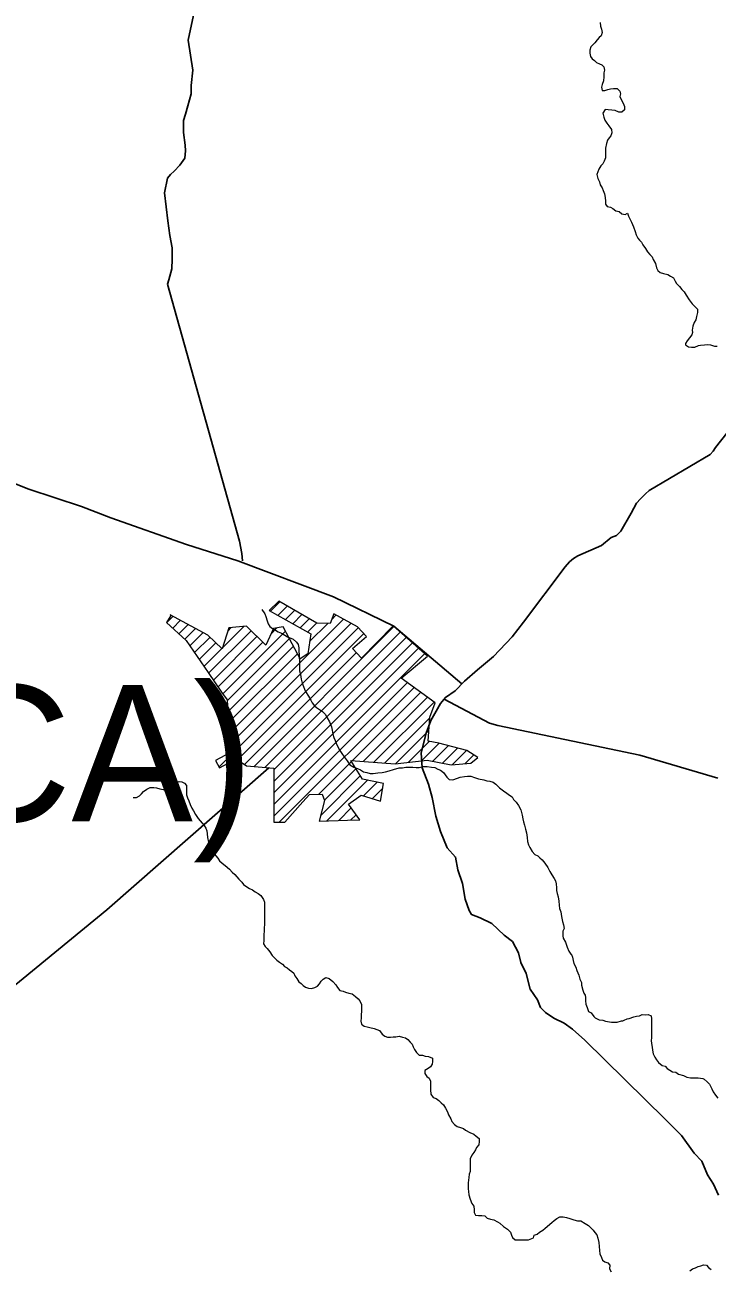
# Model space of a CAD drawing. Extents: x 553962 to 842807, y 8883888 to 9032388.
# Drawn here: x 613989 to 616530, y 8902192 to 8906757 of the extents above; entities that cross this region are included whole.
import ezdxf

# ---------------------------------------------------------------- set-up
doc = ezdxf.new("R2010")
doc.units = 0
doc.header["$LTSCALE"] = 160
doc.layers.add('6', color=7, linetype='Continuous', lineweight=13)

msp = doc.modelspace()

# ---------------------------------------------------------------- linework, layer by layer
at = {"layer": '6'}
for p, q in [((614891, 8904605.5), (614925.2, 8904639.8)), ((614918.1, 8904590.2), (614952.2, 8904624.3)), ((614945.2, 8904574.9), (614979.1, 8904608.8)), ((614972.3, 8904559.6), (615006, 8904593.3)), ((615115.3, 8904575.3), (615131, 8904591)), ((614509.9, 8904563.8), (614533.3, 8904587.3)), ((614532, 8904543.5), (614560.8, 8904572.4)), ((614554, 8904523.1), (614588.4, 8904557.5)), ((614701.8, 8904034.5), (615212.4, 8904545.1)), ((614714.3, 8904471.3), (614792.7, 8904549.7)), ((614734.9, 8904534.3), (614746.2, 8904545.6)), ((614737.7, 8904155.3), (615158.4, 8904576)), ((614739.7, 8904114.9), (615185.8, 8904560.9)), ((614830.5, 8904036), (615343.8, 8904549.3)), ((614999.4, 8904544.3), (615032.9, 8904577.8)), ((615026.6, 8904529), (615059.9, 8904562.3)), ((615034.4, 8904494.4), (615100.7, 8904560.7)), ((614576.1, 8904502.8), (614615.9, 8904542.6)), ((614594.4, 8904478.7), (614643.4, 8904527.7)), ((614611.8, 8904453.6), (614668.8, 8904510.6)), ((614663.8, 8904378.3), (614819.7, 8904534.3)), ((614681.1, 8904353.2), (614841.2, 8904513.3)), ((614715.7, 8904303), (614945.2, 8904532.5)), ((614731.5, 8904276.4), (614960.2, 8904505.1)), ((614770.2, 8904060.5), (615233.2, 8904523.5)), ((614869.7, 8904032.7), (615366.4, 8904529.4)), ((614892.3, 8904522), (614914.5, 8904544.2)), ((614903.1, 8904023.6), (615389, 8904509.6)), ((614629.1, 8904428.5), (614690.3, 8904489.7)), ((614646.4, 8904403.4), (614711.8, 8904468.8)), ((614698.4, 8904328.1), (614862.6, 8904492.3)), ((614733.6, 8904236), (614975.1, 8904477.5)), ((614795.6, 8904043.4), (615206, 8904453.9)), ((614903.1, 8903981.2), (615411.6, 8904489.8)), ((614903.1, 8903938.8), (615434.2, 8904469.9)), ((614735.6, 8904195.6), (614989.9, 8904449.9)), ((614903.1, 8903896.4), (615456.8, 8904450.1)), ((614903.1, 8903853.9), (615393.1, 8904343.9)), ((614923, 8903831.4), (615417.6, 8904326)), ((615191.5, 8904057.6), (615442.1, 8904308.1)), ((615230.9, 8904054.5), (615466.6, 8904290.2)), ((615270.2, 8904051.4), (615491.1, 8904272.3)), ((615309.6, 8904048.3), (615475.6, 8904214.4)), ((615349.2, 8904045.5), (615472, 8904168.3)), ((615397.3, 8904051.2), (615473.6, 8904127.5)), ((615445.5, 8904057), (615509.5, 8904121)), ((615486.4, 8904055.4), (615543.2, 8904112.2)), ((615522, 8904048.6), (615576.8, 8904103.5)), ((615558.8, 8904042.9), (615610.5, 8904094.7)), ((615067.8, 8903933.8), (615188.2, 8904054.2)), ((615604.7, 8904046.5), (615636.8, 8904078.6)), ((615074.2, 8903855.4), (615220.4, 8904001.6)), ((615088.6, 8903912.2), (615204.3, 8904027.9)), ((615097.7, 8903836.4), (615246.6, 8903985.3)), ((615232.3, 8903928.7), (615282, 8903978.3)), ((615264.5, 8903918.4), (615302.6, 8903956.5)), ((615141.3, 8903837.6), (615187.3, 8903883.7)), ((615184.9, 8903838.8), (615204.9, 8903858.8))]:
    msp.add_line(p, q, dxfattribs=at)
at = {"layer": '6', "lineweight": 25}
for points in [[(614608.3, 8906793.3), (614588.6, 8906701.6), (614605.5, 8906590.6)], [(614605.5, 8906590.6), (614600.2, 8906534.5), (614599.1, 8906504), (614587.7, 8906460.2), (614579.4, 8906429.6), (614571.2, 8906406.2), (614571, 8906362.4), (614577, 8906315.5), (614579, 8906295.2), (614576.8, 8906267.6), (614558.4, 8906242.2), (614536.9, 8906219.8), (614523.6, 8906208.7), (614512.3, 8906194.4), (614502, 8906141.4), (614513.8, 8906038.5), (614520.8, 8905984.5), (614529.8, 8905938.7), (614529.6, 8905896.9), (614528.5, 8905862.2), (614517.1, 8905821.5), (614513, 8905806.2), (614776.4, 8904863.3), (614785.4, 8904817.5), (614787.4, 8904790)], [(616671.4, 8905393.7), (616524, 8905206.5), (616515.8, 8905193.3), (616504.6, 8905181.1), (616281, 8905049.1), (616266.7, 8905035.8), (616248.2, 8905018.6), (616233.9, 8905002.3), (616214.4, 8904965.6), (616176.5, 8904899.5), (616160.1, 8904883.2), (616140.7, 8904876.1), (616105, 8904846.6), (616019.2, 8904809.1), (616002.9, 8904798.9), (615988.6, 8904786.7), (615972.2, 8904768.4), (615818.7, 8904564.9), (615777.7, 8904512), (615709.2, 8904439.8), (615650.9, 8904390), (615602.9, 8904349.4), (615568.1, 8904313.8), (615532.4, 8904289.4), (615515, 8904267), (615498.6, 8904239.5), (615479.1, 8904204.9), (615461.6, 8904158.1), (615444, 8904085.8), (615447.9, 8904030.8), (615470.1, 8903971.6), (615484.1, 8903922.7), (615497.1, 8903853.4), (615514.2, 8903797.3), (615539.5, 8903737.2), (615569.9, 8903703.5), (615577.9, 8903656.6), (615595.1, 8903606.7), (615605, 8903548.6), (615620.2, 8903507.8), (615628.3, 8903492.5), (615660.8, 8903480.2), (615702.5, 8903459.7), (615748.2, 8903416.9), (615778.7, 8903393.4), (615801, 8903352.6), (615809, 8903316.9), (615829.2, 8903276.1), (615843.2, 8903219), (615870.6, 8903180.3), (615881.7, 8903151.7), (615900, 8903133.4), (615930.5, 8903112.9), (615969.1, 8903093.5), (615998.6, 8903072.1), (616044.3, 8903031.2), (616338.7, 8902741.3), (616398.6, 8902682.1), (616445.2, 8902616.8), (616473.6, 8902587.2), (616494.9, 8902537.3), (616516.1, 8902503.6), (616535.3, 8902462.8)], [(615592.8, 8904339), (615342.8, 8904550.5), (615122.1, 8904657.9), (614771.1, 8904791), (614582.8, 8904850.4), (614305, 8904948.8), (614197.2, 8904989.7), (614003.8, 8905053.2), (613870.5, 8905106.5)], [(616532.8, 8903993.1), (616245.8, 8904077.2), (615725.6, 8904186.1), (615695, 8904194.3), (615527.8, 8904283.5)], [(614884.3, 8904031.6), (614289.5, 8903510.2), (613661, 8902994.8), (613641.6, 8902983.7), (613458.3, 8902730.3), (613448.1, 8902723.2), (613436.9, 8902720.2), (613124.7, 8902678.9)]]:
    msp.add_lwpolyline(points, dxfattribs=at)
at = {"layer": '6'}
for points in [[(616100, 8906766.4), (616101.9, 8906752.1), (616104.9, 8906740.9), (616107.9, 8906729.7)], [(616107.9, 8906729.7), (616104.8, 8906717.5), (616096.6, 8906710.4), (616089.4, 8906702.3), (616081.2, 8906691.2), (616074, 8906684.1), (616065.8, 8906676), (616062.7, 8906663.8), (616062.6, 8906653.6), (616064.6, 8906641.3), (616071.6, 8906632.1), (616079.7, 8906626), (616086.8, 8906618.8), (616097.9, 8906614.6), (616107.1, 8906610.5), (616114.1, 8906603.3), (616116.1, 8906591.1), (616114, 8906580.9), (616113.9, 8906566.7), (616112.8, 8906551.4), (616107.6, 8906538.2), (616105.5, 8906528), (616107.4, 8906515.8), (616117.6, 8906516.7), (616128.8, 8906519.7), (616139, 8906522.7), (616149.2, 8906523.6), (616162.4, 8906523.6), (616172.5, 8906514.3), (616175.5, 8906504.1), (616172.4, 8906493.9), (616177.4, 8906483.7), (616185.4, 8906469.4), (616189.4, 8906457.2), (616189.3, 8906444.9), (616180.1, 8906436.8), (616168.9, 8906436.9), (616155.8, 8906443.1), (616143.6, 8906444.2), (616130.3, 8906445.3), (616119.2, 8906446.4), (616110.9, 8906433.2), (616113.9, 8906417.9), (616117.9, 8906407.7), (616124.9, 8906396.4), (616133, 8906387.2), (616142.1, 8906372.9), (616144, 8906360.7), (616139.9, 8906350.5), (616133.7, 8906342.4), (616127.6, 8906334.3), (616123.4, 8906322.1), (616120.2, 8906304.8), (616120.1, 8906290.5), (616120.1, 8906279.3), (616120, 8906269.1), (616114.8, 8906256.9), (616110.7, 8906246.8), (616102.5, 8906239.7), (616096.3, 8906227.5), (616092.2, 8906218.4), (616088, 8906208.2), (616092, 8906192.9), (616098, 8906181.7), (616101, 8906170.4)], [(616101, 8906170.4), (616108, 8906159.2), (616112, 8906149), (616116, 8906136.7), (616119, 8906123.4), (616119.9, 8906110.2), (616119.8, 8906099), (616125.9, 8906090.8), (616138.1, 8906087.7), (616147.2, 8906083.5), (616158.3, 8906075.3), (616170.5, 8906072.2), (616179.6, 8906064), (616191.8, 8906061.9), (616201, 8906065.9), (616204, 8906055.7), (616211, 8906042.4), (616215, 8906033.2), (616223, 8906015.8), (616229, 8905998.5), (616233, 8905986.2), (616239, 8905975), (616245.1, 8905966.8), (616252.1, 8905959.6), (616257.2, 8905950.4), (616267.2, 8905936.1), (616274.3, 8905923.8), (616282.3, 8905914.6), (616291.4, 8905906.4), (616295.4, 8905896.2), (616303.5, 8905881.8), (616307.4, 8905865.5), (616312.5, 8905856.3), (616320.5, 8905849.1), (616332.7, 8905845), (616349, 8905840.8), (616359.1, 8905835.6)], [(616359.1, 8905835.6), (616369.2, 8905828.4), (616376.3, 8905817.2), (616380.3, 8905808), (616391.4, 8905797.7), (616400.5, 8905786.5), (616408.5, 8905777.2), (616416.6, 8905765), (616426.7, 8905748.6), (616438.8, 8905733.2), (616450.9, 8905720.9), (616458, 8905713.8), (616457.9, 8905701.6), (616453.7, 8905687.3), (616451.6, 8905675.1), (616445.4, 8905664.9), (616441.2, 8905651.7), (616438.2, 8905636.4), (616439.5, 8905627.9), (616437, 8905619.4), (616419.4, 8905598.1), (616413.4, 8905587.8), (616413.3, 8905582.6), (616424.5, 8905575.4), (616435.6, 8905574.3), (616447.8, 8905574.3), (616461.1, 8905580.3), (616469.2, 8905581.7), (616483.5, 8905583.2), (616495.7, 8905584.1), (616505.6, 8905583.6), (616520.7, 8905578.7), (616530.4, 8905578.1)], [(615467.4, 8904440.8), (615340.7, 8904552), (615225.3, 8904433.8), (615191.6, 8904468.9), (615243.6, 8904512.6), (615209.8, 8904547.8), (615122.6, 8904595.6), (615109.9, 8904560.4), (615060.7, 8904561.8), (614921.3, 8904642), (614886.2, 8904608.3), (615038.2, 8904522.4), (615028.3, 8904449.2), (615000.2, 8904430.9), (614960.8, 8904504.1), (614936.8, 8904547.8), (614901.6, 8904542.1), (614873.5, 8904481.6), (614803.1, 8904550.6), (614738.4, 8904544.9), (614713.1, 8904467.5), (614661, 8904518.2), (614523.1, 8904592.8), (614524.5, 8904590)], [(614858.8, 8904611.5), (614869.9, 8904596.1), (614873.9, 8904586.9), (614878.8, 8904570.6), (614881.8, 8904559.3), (614887.8, 8904550.1), (614898, 8904541.9), (614909.1, 8904535.7), (614919.2, 8904529.6), (614931.4, 8904525.4), (614943.6, 8904517.2), (614953.7, 8904512), (614974, 8904502.7), (614986.1, 8904492.5), (614992.2, 8904483.2), (614995.1, 8904471), (614995.1, 8904458.8), (614996, 8904445.5), (614995.9, 8904435.3), (614996.8, 8904425.2), (614996.8, 8904411.9), (614997.7, 8904400.7), (614997.6, 8904387.5), (615000.6, 8904373.2), (615003.5, 8904356.8), (615006.5, 8904341.6), (615011.5, 8904329.3), (615015.5, 8904320.1), (615019.5, 8904310.9), (615030.5, 8904294.5), (615038.6, 8904279.2), (615043.6, 8904269), (615051.7, 8904258.7), (615059.8, 8904252.6), (615070.9, 8904245.4), (615081, 8904237.2), (615091.1, 8904227.9), (615099.2, 8904214.6), (615107.2, 8904199.3), (615115.2, 8904181.9), (615117.2, 8904169.7), (615120.1, 8904154.4), (615123.1, 8904142.2), (615128.1, 8904130.9), (615132.1, 8904121.7), (615138.1, 8904108.4), (615145.3, 8904094), (615152.4, 8904083.4), (615160.9, 8904071.3), (615172.2, 8904056.5), (615181.4, 8904042.3), (615196.3, 8904033.9), (615209.7, 8904028.9), (615221, 8904024), (615231.7, 8904016.9), (615244.4, 8904014.1), (615256.4, 8904009.8), (615267.7, 8904009.8), (615285, 8904012.7), (615300.2, 8904013.7), (615312.4, 8904016.6), (615325.7, 8904019.6), (615342, 8904024.6), (615362.4, 8904030.6), (615374.6, 8904030.5)], [(614524.5, 8904590), (614509, 8904564.6), (614580.8, 8904498.5), (614621.6, 8904439.4), (614662.4, 8904380.3), (614711.5, 8904309.1), (614731.3, 8904280.4), (614741.2, 8904086.2), (614689.1, 8904058), (614703.9, 8904030.7), (614765.3, 8904063.9), (614803.1, 8904038.3), (614903.1, 8904029.8), (614903.1, 8903831.4), (614943.9, 8903831.4), (615010, 8903906), (615033.9, 8903932.9), (615080.4, 8903934.2), (615088.8, 8903911.6), (615069.1, 8903835.6), (615173.3, 8903838.4), (615218.3, 8903839.9), (615177.5, 8903897.6), (615223.9, 8903931.3), (615294.3, 8903908.8), (615305.6, 8903973.6), (615228.1, 8903989), (615185.9, 8904058), (615347.8, 8904045.3), (615466, 8904059.4), (615553.2, 8904042.5), (615626.4, 8904048.2), (615651.8, 8904069.3), (615610.9, 8904094.6), (615508.2, 8904121.3), (615468.8, 8904128.4), (615475.8, 8904217), (615495.5, 8904269.1), (615370.3, 8904360.6), (615467.4, 8904440.8)], [(615374.6, 8904030.5), (615387.8, 8904033.5), (615401.1, 8904033.4), (615413.3, 8904033.3), (615425.5, 8904032.2), (615436.7, 8904032.1), (615451, 8904035.3), (615465.8, 8904036), (615482.1, 8904033.2), (615494.1, 8904031.8), (615504.8, 8904025.6), (615514.9, 8904022.5), (615526, 8904014.2), (615532.1, 8904005), (615538.1, 8903996.9), (615546.2, 8903988.7), (615560.5, 8903987.5), (615576.8, 8903992.5), (615587, 8903996.5), (615602.2, 8903999.5), (615613.4, 8904000.4), (615625.6, 8904000.4), (615639.8, 8903995.2), (615654.1, 8903991), (615673.3, 8903986.8), (615684.5, 8903982.7), (615695.7, 8903981.6), (615707.9, 8903978.4), (615718, 8903971.2), (615731.1, 8903957.9), (615745.3, 8903946.6), (615757.5, 8903938.4), (615767.6, 8903931.2), (615777.7, 8903925), (615782.7, 8903914.8), (615792.8, 8903904.6), (615800.9, 8903893.3)], [(614386.2, 8903921.6), (614399.4, 8903922.5), (614409.6, 8903928.5), (614416.8, 8903935.6), (614425, 8903944.7), (614437.2, 8903952.8), (614449.5, 8903958.8), (614462.7, 8903958.8), (614472.9, 8903957.7), (614485, 8903954.5), (614497.2, 8903951.4), (614507.4, 8903951.3), (614518.6, 8903957.4), (614525.8, 8903965.5), (614536, 8903973.6), (614545.2, 8903977.6), (614555.4, 8903980.6), (614565.6, 8903979.5), (614574.7, 8903974.3), (614582.8, 8903966.1), (614582.7, 8903953.9), (614582.6, 8903941.7), (614582.5, 8903931.5), (614586.5, 8903921.3), (614591.6, 8903910.1), (614595.5, 8903896.8), (614602.6, 8903882.5), (614608.6, 8903873.3), (614615.6, 8903860), (614625.7, 8903844.6), (614632.8, 8903836.4), (614639.8, 8903828.2), (614647.9, 8903819), (614653.9, 8903809.8), (614656.9, 8903799.6), (614658.9, 8903788.4), (614659.8, 8903775.1), (614663.7, 8903757.8), (614668.7, 8903745.5), (614674.8, 8903732.2), (614682.8, 8903717.9), (614689.8, 8903708.7), (614696.9, 8903699.5), (614704, 8903690.3), (614713.1, 8903681.1), (614724.2, 8903672.8), (614740.4, 8903659.5), (614750.5, 8903648.2), (614759.6, 8903639), (614766.6, 8903630.8), (614774.7, 8903622.6), (614785.8, 8903611.3), (614791.9, 8903603.1), (614804, 8903594.9), (614814.1, 8903587.7), (614824.3, 8903583.6), (614834.4, 8903575.4), (614845.6, 8903570.2), (614855.7, 8903562), (614864.7, 8903547.7), (614868.7, 8903538.5), (614868.7, 8903526.2), (614868.5, 8903507.9), (614868.4, 8903495.7), (614868.3, 8903483.4), (614868.3, 8903469.2), (614868.2, 8903454.9), (614868.1, 8903444.7), (614867, 8903431.5), (614865.9, 8903419.3), (614865.8, 8903408.1), (614865.7, 8903397.9), (614865.6, 8903384.7), (614870.7, 8903375.4), (614878.8, 8903368.3), (614887.8, 8903356), (614896.9, 8903342.7), (614906, 8903333.4), (614914.1, 8903325.2), (614923.2, 8903318.1), (614934.3, 8903310.9), (614942.4, 8903301.6), (614951.5, 8903297.5), (614960.6, 8903290.3), (614968.7, 8903284.2), (614975.8, 8903277), (614979.8, 8903267.8), (614987.8, 8903257.5), (614994.9, 8903246.3), (615003, 8903239.1), (615010.1, 8903231.9), (615019.2, 8903226.8), (615030.3, 8903222.6), (615041.5, 8903221.5), (615053.8, 8903225.5), (615062.9, 8903229.6), (615071.1, 8903238.7), (615077.3, 8903247.8), (615083.5, 8903255.9), (615093.7, 8903261.9), (615105.8, 8903257.8)], [(615800.9, 8903893.3), (615808.9, 8903876.9), (615813.9, 8903857.6), (615816.8, 8903843.3), (615819.8, 8903833.1), (615822.8, 8903820.8), (615826.7, 8903805.5), (615829.7, 8903792.2), (615832.6, 8903774.9), (615833.5, 8903760.6), (615837.5, 8903748.4), (615842.5, 8903738.2), (615850.6, 8903723.9), (615860.7, 8903713.6), (615871.8, 8903708.4), (615878.9, 8903701.3), (615888, 8903693.1), (615898.1, 8903680.8), (615908.2, 8903665.4), (615916.2, 8903650.1), (615923.2, 8903638.8), (615931.3, 8903625.5), (615936.3, 8903616.3), (615939.3, 8903605.1), (615940.2, 8903590.8), (615940.1, 8903580.7), (615943.1, 8903570.4), (615946.1, 8903558.2), (615949, 8903541.9), (615949.9, 8903527.6), (615951.9, 8903514.4), (615955.9, 8903502.1), (615958.8, 8903485.8), (615962.8, 8903467.4), (615965.7, 8903455.2), (615968.7, 8903441.9), (615963.3, 8903431.3), (615963.3, 8903414.6), (615965, 8903406.2), (615973.4, 8903391.2), (615980.1, 8903372.7), (615985.1, 8903357.7), (615993.5, 8903347.6), (615995.5, 8903346), (615998.5, 8903335.8), (616001.4, 8903324.6), (616004.4, 8903313.3), (616011.4, 8903299), (616015.4, 8903286.8), (616022.4, 8903270.4), (616025.4, 8903256.1), (616032.4, 8903242.8), (616031.9, 8903233.8), (616036.9, 8903215.3), (616040.3, 8903203.6), (616045.3, 8903196.9), (616047.3, 8903187.7), (616047.2, 8903175.5), (616048.1, 8903164.3), (616053.1, 8903151), (616058.1, 8903136.7), (616067.2, 8903131.6), (616077.1, 8903118.2), (616082.1, 8903113.2), (616097.1, 8903106.5)], [(615105.8, 8903257.8), (615120, 8903246.5), (615130.1, 8903235.2), (615137.2, 8903225), (615145.2, 8903213.7), (615157.4, 8903211.6), (615166.5, 8903207.5), (615178.7, 8903204.3), (615190.9, 8903201.2), (615203.1, 8903192), (615212.2, 8903182.8), (615219.2, 8903175.6), (615225.2, 8903162.3), (615225.1, 8903149), (615225.1, 8903136.8), (615224, 8903125.6), (615222.9, 8903113.4), (615221.8, 8903101.2), (615224.7, 8903090), (615234.9, 8903082.8), (615245, 8903080.7), (615255.2, 8903078.6), (615271.3, 8903074.1), (615290.4, 8903067.2)], [(616097.1, 8903106.5), (616110.5, 8903104.8), (616120.6, 8903101.5), (616142.3, 8903098.2), (616162.4, 8903098.2), (616179.1, 8903103.2), (616184.1, 8903103.2), (616189.1, 8903104.8), (616199.2, 8903109.9), (616207.5, 8903111.5), (616223.8, 8903117.3), (616234, 8903119.3), (616245.2, 8903121.3), (616254.4, 8903125.3), (616265.6, 8903125.2), (616276.8, 8903126.2), (616287.9, 8903121), (616288.8, 8903109.8), (616288.8, 8903098.6), (616288.7, 8903087.4), (616288.6, 8903076.2), (616288.5, 8903059.9), (616288.4, 8903040.5), (616288.3, 8903030.3), (616289.3, 8903020.1), (616291.2, 8903005.8), (616292.1, 8902994.6), (616295.1, 8902981.4), (616301.1, 8902969.1), (616307.2, 8902959.9), (616315.2, 8902949.7), (616327.9, 8902939.1), (616339.5, 8902936.3), (616346.3, 8902927.4), (616366.4, 8902915.6), (616378.1, 8902914), (616388.1, 8902907.3)], [(615290.4, 8903067.2), (615290.4, 8903067.2), (615300.2, 8903053.9), (615310.4, 8903046.7), (615320.5, 8903042.5), (615330.7, 8903042.5), (615340.9, 8903043.4), (615351, 8903043.4), (615363.3, 8903046.3), (615375.4, 8903043.2), (615385.6, 8903040.1), (615394.7, 8903033.9), (615402.8, 8903024.7), (615410.9, 8903017.5), (615414.9, 8903007.3), (615418.9, 8902997.1), (615426.9, 8902986.9), (615436, 8902976.6), (615448.2, 8902976.6), (615458.4, 8902973.4), (615470.6, 8902971.3), (615484.8, 8902965.1), (615484.7, 8902953.9), (615483.6, 8902943.7), (615478.4, 8902933.6), (615469.2, 8902927.5), (615457, 8902920.5), (615456.9, 8902909.3), (615464, 8902898), (615473.1, 8902891.8), (615478.1, 8902881.6), (615478, 8902868.4), (615477.9, 8902850.1), (615478.8, 8902833.7), (615487.8, 8902821.5), (615499, 8902817.3), (615509.1, 8902810.1), (615517.2, 8902801.9), (615525.3, 8902794.7), (615533.3, 8902782.5), (615540.4, 8902768.2), (615544.4, 8902757.9), (615552.4, 8902743.6), (615556.4, 8902733.4), (615565.5, 8902722.2), (615575.6, 8902715), (615587.8, 8902710.8), (615598.9, 8902707.7), (615607, 8902701.5), (615622.2, 8902693.3), (615636.4, 8902687.1), (615645.5, 8902679.9), (615656.7, 8902670.7), (615656.6, 8902659.5), (615655.5, 8902647.2), (615647.3, 8902638.1), (615643.2, 8902629), (615637, 8902619.9), (615629.8, 8902609.7), (615623.6, 8902596.5), (615623.5, 8902585.3), (615623.4, 8902570), (615623.3, 8902559.8), (615623.3, 8902549.7), (615620.2, 8902539.5), (615618.1, 8902528.3), (615618, 8902518.1), (615615.9, 8902507.9), (615615.8, 8902497.8), (615616.7, 8902486.5), (615617.7, 8902476.3), (615618.6, 8902464.1), (615623.6, 8902448.8), (615629.6, 8902432.5), (615636.6, 8902422.2), (615637.6, 8902409), (615638.5, 8902398.8), (615642.5, 8902389.6), (615653.7, 8902388.5), (615665.9, 8902388.4), (615677.1, 8902387.3), (615686.2, 8902378.1), (615698.4, 8902375), (615710.6, 8902372.9), (615723.7, 8902365.7), (615732.8, 8902360.5), (615746, 8902348.2), (615760.2, 8902337.9), (615771.3, 8902327.7), (615775.3, 8902316.4), (615779.3, 8902307.3), (615788.4, 8902299.1), (615800.6, 8902299), (615811.8, 8902298.9), (615825, 8902298.8), (615837.2, 8902298.8)], [(616388.1, 8902907.3), (616406.5, 8902902.2), (616418.2, 8902895.6), (616431.6, 8902893.9), (616441.7, 8902893.9), (616460.1, 8902893.9), (616476.8, 8902890.5), (616482.6, 8902888.5), (616493.8, 8902879.2), (616501.8, 8902870), (616510.9, 8902852.7), (616515.9, 8902842.4), (616524, 8902830.2), (616532, 8902818.9)], [(615837.2, 8902298.8), (615856, 8902306.1), (615858.1, 8902316.3), (615869.3, 8902320.3), (615877.5, 8902327.4), (615890.8, 8902334.4), (615898.9, 8902341.5), (615906.1, 8902348.6), (615915.3, 8902356.7), (615923.5, 8902362.8), (615931.7, 8902369.8), (615941.9, 8902377.9), (615952.1, 8902384), (615964.3, 8902383.9), (615976.5, 8902380.8), (615988.7, 8902377.6)], [(615988.7, 8902377.6), (616003.4, 8902372.8), (616017.6, 8902368.7), (616029.8, 8902368.6), (616046, 8902359.3), (616057.2, 8902352.1), (616066.2, 8902342.9), (616075.3, 8902334.7), (616081.4, 8902326.5), (616088.5, 8902317.3), (616092.4, 8902305), (616095.4, 8902289.7), (616097.3, 8902274.4), (616098.2, 8902260.2), (616099.2, 8902247.9), (616105.2, 8902234.7), (616109.2, 8902224.4), (616118.3, 8902218.3), (616128.4, 8902215.2), (616135.5, 8902205.9), (616135.4, 8902192.7), (616141.4, 8902181.5)], [(616429.3, 8902185.7), (616439.6, 8902192.8), (616450.8, 8902196.8), (616460, 8902200.8), (616470.2, 8902203.8), (616480.3, 8902206.8), (616490.5, 8902205.7), (616498.6, 8902197.5), (616507.7, 8902190.3)]]:
    msp.add_lwpolyline(points, dxfattribs=at)

# ---------------------------------------------------------------- texts
msp.add_text('(ARAPIRACA)', height=500, dxfattribs=at).set_placement((610519.3, 8903834.6))

doc.saveas('drawing.dxf')
